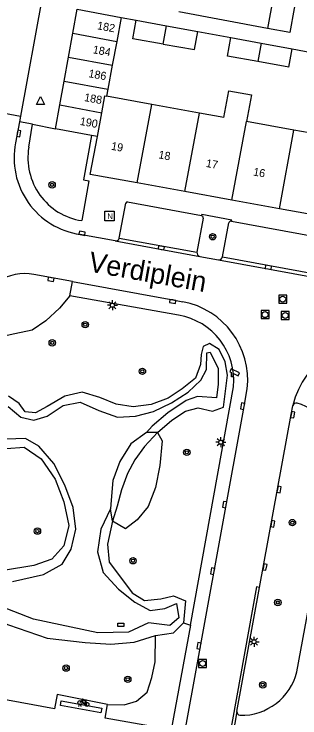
# Model space of a CAD drawing. Extents: x 132999 to 136000, y 398499 to 400501.
# Drawn here: x 133581.7 to 133617.5, y 400236.7 to 400324.6 of the extents above; entities that cross this region are included whole.
import ezdxf

# ---------------------------------------------------------------- set-up
doc = ezdxf.new("R2010")
doc.units = 0
for name, color, linetype in [('gg-afsc-erfafscheiding', 7, 'Continuous'), ('gg-afsc-muur', 7, 'Continuous'), ('gg-anno-huisnummerreeks BGT', 7, 'Continuous'), ('gg-anno-openbare ruimte label', 7, 'Continuous'), ('gg-bbg-bijgebouw', 7, 'Continuous'), ('gg-bbg-gedigitaliseerde bebouwing', 7, 'Continuous'), ('gg-bbg-gedigitaliseerde bijgebouw', 7, 'Continuous'), ('gg-bbg-hoofdgebouw', 7, 'Continuous'), ('gg-bbg-tussenscheiding', 7, 'Continuous'), ('gg-knt-BGT kruinlijn', 7, 'Continuous'), ('gg-knt-bovenkant onderkant talud', 7, 'Continuous'), ('gg-knt-verharding', 7, 'Continuous'), ('gg-knt-verharding nz', 7, 'Continuous'), ('gt-grn-afwateringsgoot', 7, 'Continuous'), ('gt-grn-groengrens', 7, 'Continuous'), ('gt-grn-weggrens', 7, 'Continuous'), ('gt-symb-boom', 7, 'Continuous'), ('gt-symb-camera', 7, 'Continuous'), ('gt-symb-fietsenrek', 7, 'Continuous'), ('gt-symb-kolk', 7, 'Continuous'), ('gt-symb-kolk center center', 7, 'Continuous'), ('gt-symb-lichtmast', 7, 'Continuous'), ('gt-symb-nortonput', 7, 'Continuous'), ('gt-symb-rioolschacht', 7, 'Continuous'), ('gt-symb-waterafsluiter', 7, 'Continuous')]:
    doc.layers.add(name, color=color, linetype=linetype)

# ---------------------------------------------------------------- blocks, each defined once
blk = doc.blocks.new('gt0-NPUT')
at = {"layer": 'gt-symb-nortonput'}
blk.add_lwpolyline([(-0.566, -0.608), (-0.566, 0.592), (0.634, 0.592), (0.634, -0.608)], close=True, dxfattribs=at)
blk.add_text('N', height=0.7, dxfattribs=at).set_placement((-0.221, -0.381))
blk = doc.blocks.new('gt0-KOLK')
at = {"layer": 'gt-symb-kolk'}
blk.add_lwpolyline([(0, 0), (0.375, 0), (0.375, 0.4), (-0.375, 0.4), (-0.375, 0), (0, 0)], dxfattribs=at)
blk = doc.blocks.new('gt0-BOOM')
at = {"layer": 'gt-symb-boom'}
for radius in [0.4, 0.2]:
    blk.add_circle((0, 0), radius, dxfattribs=at)
blk = doc.blocks.new('gt0-CAMERA')
at = {"layer": 'gt-symb-camera'}
for points in [[(0.067, 0.484), (0.753, 0.164), (0.916, 0.514), (-0.121, 0.999), (-0.284, 0.648), (-0.067, 0.547)], [(0.067, 0.484), (0.067, 0), (-0.067, 0), (-0.067, 0.547)]]:
    blk.add_lwpolyline(points, dxfattribs=at)
blk = doc.blocks.new('gt0-RS')
at = {"layer": 'gt-symb-rioolschacht'}
blk.add_lwpolyline([(-0.5, -0.5), (0.5, -0.5), (0.5, 0.5), (-0.5, 0.5)], close=True, dxfattribs=at)
blk.add_circle((0, 0), 0.375, dxfattribs=at)
blk = doc.blocks.new('gt0-LMAST')
at = {"layer": 'gt-symb-lichtmast'}
for p, q in [((-0.182, 0.173), (-0.447, 0.438)), ((-0.005, 0.246), (-0.005, 0.621)), ((0.172, 0.173), (0.437, 0.438)), ((-0.255, -0.004), (-0.63, -0.004)), ((-0.182, -0.181), (-0.447, -0.446)), ((-0.005, -0.254), (-0.005, -0.629)), ((0.437, -0.446), (0.172, -0.181)), ((0.245, -0.004), (0.62, -0.004))]:
    blk.add_line(p, q, dxfattribs=at)
blk.add_circle((-0.005, -0.004), 0.25, dxfattribs=at)
blk = doc.blocks.new('gt0-KOLKCC')
at = {"layer": 'gt-symb-kolk center center'}
blk.add_lwpolyline([(-0.375, 0.2), (0.375, 0.2), (0.375, -0.2), (-0.375, -0.2)], close=True, dxfattribs=at)
blk = doc.blocks.new('gt0-FREK')
at = {"layer": 'gt-symb-fietsenrek'}
for p, q in [((0.259, 0.762), (0.294, 0.823)), ((0.54, 0.335), (0.259, 0.762)), ((0.294, 0.823), (0.767, 0.714)), ((0.767, 0.714), (0.54, 0.335)), ((0.757, 0.841), (0.866, 0.816)), ((0.767, 0.714), (0.84, 0.822)), ((0.895, 0.252), (0.767, 0.714))]:
    blk.add_line(p, q, dxfattribs=at)
for points in [[(0.294, 0.823), (0.36, 0.937), (0.452, 0.935)], [(-0.124, 0), (-0.047, 0.312), (0.053, 0.312), (0.12, 0)], [(0.036, 0.476), (0.228, 0.708), (0.259, 0.762)], [(0.54, 0.335), (0.555, 0.305), (0.895, 0.252)]]:
    blk.add_lwpolyline(points, dxfattribs=at)
for centre in [(0.036, 0.476), (0.895, 0.252)]:
    blk.add_circle(centre, 0.252, dxfattribs=at)
blk = doc.blocks.new('gt0-WAFSL')
at = {"layer": 'gt-symb-waterafsluiter'}
for p, q in [((-0.5, -0.333), (0, 0.667)), ((0, 0.667), (0.5, -0.333)), ((0.5, -0.333), (-0.5, -0.333))]:
    blk.add_line(p, q, dxfattribs=at)

msp = doc.modelspace()

# ---------------------------------------------------------------- linework, layer by layer
at = {"layer": 'gg-afsc-erfafscheiding'}
msp.add_line((133613.451, 400322.807), (133602.334, 400324.886), dxfattribs=at)
at = {"layer": 'gg-afsc-muur'}
for p, q in [((133595.15, 400324.184), (133597.026, 400323.84)), ((133604.707, 400322.426), (133608.855, 400321.673)), ((133616.526, 400320.271), (133620.651, 400319.5))]:
    msp.add_line(p, q, dxfattribs=at)
at = {"layer": 'gg-bbg-bijgebouw'}
for p, q in [((133614.553, 400328.849), (133613.451, 400322.807)), ((133589.107, 400322.207), (133589.65, 400325.21)), ((133589.65, 400325.21), (133595.15, 400324.184)), ((133597.026, 400323.84), (133600.812, 400323.143)), ((133600.812, 400323.143), (133604.707, 400322.426)), ((133588.568, 400319.226), (133589.107, 400322.207)), ((133608.855, 400321.673), (133612.648, 400320.98)), ((133612.648, 400320.98), (133616.526, 400320.271)), ((133588.029, 400316.244), (133588.568, 400319.226)), ((133587.489, 400313.262), (133588.029, 400316.244)), ((133586.95, 400310.28), (133587.489, 400313.262)), ((133591.45, 400309.442), (133586.95, 400310.28)), ((133592.16, 400309.31), (133591.45, 400309.442))]:
    msp.add_line(p, q, dxfattribs=at)
msp.add_lwpolyline([(133617.322, 400328.345), (133616.22, 400322.302), (133613.451, 400322.807)], dxfattribs=at)
at = {"layer": 'gg-bbg-gedigitaliseerde bebouwing'}
for p, q in [((133598.966, 400313.332), (133593.316, 400314.354)), ((133604.937, 400312.251), (133598.966, 400313.332)), ((133607.994, 400311.698), (133604.937, 400312.251)), ((133616.742, 400310.115), (133610.823, 400311.186)), ((133622.621, 400309.047), (133616.742, 400310.115))]:
    msp.add_line(p, q, dxfattribs=at)
msp.add_lwpolyline([(133607.994, 400311.698), (133608.592, 400315.029), (133611.422, 400314.52), (133610.823, 400311.186)], dxfattribs=at)
at = {"layer": 'gg-bbg-gedigitaliseerde bijgebouw'}
for p, q in [((133595.15, 400324.184), (133594.591, 400321.186)), ((133596.616, 400321.523), (133597.026, 400323.84)), ((133604.307, 400320.163), (133604.707, 400322.426)), ((133600.382, 400320.857), (133596.616, 400321.523)), ((133608.439, 400319.356), (133608.855, 400321.673)), ((133594.591, 400321.186), (133594.035, 400318.207)), ((133600.382, 400320.857), (133604.307, 400320.163)), ((133616.113, 400317.977), (133616.526, 400320.271)), ((133612.227, 400318.676), (133608.439, 400319.356)), ((133594.035, 400318.207), (133593.479, 400315.228)), ((133616.113, 400317.977), (133612.227, 400318.676)), ((133593.479, 400315.228), (133593.316, 400314.354))]:
    msp.add_line(p, q, dxfattribs=at)
at = {"layer": 'gg-bbg-hoofdgebouw'}
for p, q in [((133591.28, 400304.58), (133592.16, 400309.31)), ((133597.121, 400303.523), (133591.28, 400304.58)), ((133603.119, 400302.438), (133597.121, 400303.523)), ((133608.994, 400301.375), (133603.119, 400302.438)), ((133614.934, 400300.301), (133608.994, 400301.375)), ((133620.869, 400299.227), (133614.934, 400300.301))]:
    msp.add_line(p, q, dxfattribs=at)
at = {"layer": 'gg-bbg-tussenscheiding'}
for p, q in [((133600.382, 400320.857), (133600.812, 400323.143)), ((133589.107, 400322.207), (133594.591, 400321.186)), ((133612.648, 400320.98), (133612.227, 400318.676)), ((133588.568, 400319.226), (133594.035, 400318.207)), ((133588.029, 400316.244), (133593.479, 400315.228)), ((133587.489, 400313.262), (133592.715, 400312.289)), ((133597.121, 400303.523), (133598.966, 400313.332)), ((133592.16, 400309.31), (133592.715, 400312.289)), ((133603.119, 400302.438), (133604.937, 400312.251)), ((133608.994, 400301.375), (133610.823, 400311.186)), ((133614.934, 400300.301), (133616.742, 400310.115))]:
    msp.add_line(p, q, dxfattribs=at)
msp.add_lwpolyline([(133592.715, 400312.289), (133593.106, 400314.392), (133593.316, 400314.354)], dxfattribs=at)
at = {"layer": 'gg-knt-BGT kruinlijn'}
for points in [[(133599.668, 400272.373), (133601.473, 400273.903), (133603.171, 400275.039), (133604.778, 400275.458), (133606.542, 400275.014), (133607.949, 400275.541), (133608.426, 400279.543), (133608.134, 400281.197), (133607.403, 400282.717), (133606.175, 400283.486), (133605.388, 400283.122), (133605.158, 400282.106), (133605.051, 400280.839), (133604.442, 400279.151), (133602.782, 400277.823), (133601.01, 400276.651), (133598.904, 400275.861), (133596.627, 400275.562), (133594.516, 400275.905), (133592.459, 400276.757), (133590.266, 400277.398), (133588.113, 400276.919), (133585.901, 400275.606), (133584.429, 400274.803), (133583.12, 400274.941), (133582.373, 400276.004), (133581.038, 400276.886)], [(133599.668, 400272.373), (133598.074, 400270.63), (133596.834, 400268.95), (133595.938, 400267.235), (133595.202, 400265.219), (133594.64, 400263.184), (133594.067, 400261.298)], [(133580.801, 400270.385), (133582.992, 400270.539), (133585.127, 400269.065), (133586.904, 400266.557), (133587.978, 400263.698), (133588.576, 400260.744), (133587.964, 400258.202), (133586.459, 400256.551), (133584.236, 400255.763), (133580.423, 400255.161)], [(133594.067, 400261.298), (133593.439, 400258.446), (133593.648, 400256.2), (133594.927, 400254.468), (133596.517, 400252.356), (133598.073, 400251.413), (133600.102, 400251.609), (133601.691, 400251.994), (133603.189, 400251.372), (133602.949, 400248.617)], [(133577.907, 400255.085), (133575.69, 400255.566), (133574.182, 400253.885), (133574.739, 400251.76), (133576.724, 400250.076), (133581.059, 400248.342), (133585.877, 400246.694), (133590.635, 400246.138), (133593.865, 400245.933), (133596.751, 400246.192), (133599.449, 400247.032)], [(133599.449, 400247.032), (133601.663, 400247.379), (133602.949, 400248.617)]]:
    msp.add_lwpolyline(points, dxfattribs=at)
at = {"layer": 'gg-knt-bovenkant onderkant talud'}
for points in [[(133580.997, 400275.611), (133582.575, 400274.287), (133584.226, 400273.898), (133585.875, 400274.425), (133587.891, 400275.729), (133590.025, 400276.137), (133592.338, 400275.098), (133594.664, 400274.303), (133596.947, 400274.403), (133599.173, 400274.975), (133601.429, 400276.057), (133603.526, 400277.417), (133605.104, 400278.92), (133605.8, 400280.212), (133605.869, 400282.33), (133606.263, 400282.403), (133607.287, 400280.356), (133607.253, 400278.414), (133607.042, 400276.694), (133604.692, 400276.849), (133603.259, 400276.365), (133600.966, 400274.816), (133599.002, 400273.174), (133598.302, 400272.363)], [(133598.302, 400272.363), (133596.365, 400270.959), (133594.975, 400268.747), (133594.087, 400266.357), (133593.905, 400263.94), (133593.799, 400262.822)], [(133581.569, 400253.759), (133585.447, 400254.623), (133587.751, 400255.915), (133588.897, 400257.793), (133589.459, 400260.311), (133589.141, 400262.995), (133588.105, 400265.806), (133586.727, 400268.478), (133584.853, 400270.653), (133583.158, 400271.599), (133579.548, 400271.482)], [(133593.799, 400262.822), (133592.598, 400260.287), (133592.163, 400257.468), (133592.876, 400254.897), (133594.789, 400252.828), (133596.834, 400251.19), (133598.752, 400250.156), (133600.62, 400250.38), (133602.048, 400251.012), (133602.359, 400249.216), (133601.221, 400248.274), (133598.55, 400248.619), (133596.048, 400247.428), (133592.233, 400247.372), (133584.178, 400249.046), (133576.74, 400251.944)]]:
    msp.add_lwpolyline(points, dxfattribs=at)
at = {"layer": 'gg-knt-verharding'}
for p, q in [((133585.744, 400329.353), (133582.55, 400311.851)), ((133575.655, 400313.107), (133582.55, 400311.851)), ((133582.55, 400311.851), (133582.423, 400311.167)), ((133582.423, 400311.167), (133581.932, 400308.533)), ((133583.586, 400307.977), (133584.061, 400310.862)), ((133584.061, 400310.862), (133586.95, 400310.28)), ((133595.946, 400301.159), (133605.194, 400299.44)), ((133594.909, 400296.637), (133595.719, 400301.009)), ((133605.389, 400299.131), (133604.609, 400294.868)), ((133607.806, 400294.28), (133608.599, 400298.539)), ((133608.942, 400298.768), (133620.597, 400296.625)), ((133604.966, 400294.335), (133607.301, 400293.927)), ((133589.06, 400291.203), (133584.217, 400292.088)), ((133588.737, 400289.432), (133589.06, 400291.203)), ((133602.319, 400286.997), (133588.737, 400289.432)), ((133603.809, 400248.334), (133609.187, 400278.08)), ((133617.122, 400242.504), (133621.961, 400269.096)), ((133609.619, 400237.558), (133612.445, 400253.014)), ((133609.619, 400237.558), (133607.369, 400225.087))]:
    msp.add_line(p, q, dxfattribs=at)
for points in [[(133591.45, 400309.442), (133590.417, 400303.892), (133591.097, 400303.768), (133590.205, 400298.814)], [(133608.942, 400298.768), (133608.962, 400298.867), (133605.224, 400299.592), (133605.194, 400299.44)], [(133594.408, 400296.282), (133590.219, 400297.041), (133590.019, 400297.085)], [(133589.06, 400291.203), (133601.614, 400288.91), (133602.835, 400288.699)], [(133602.565, 400231.965), (133610.518, 400275.628), (133610.912, 400277.825)], [(133612.445, 400253.014), (133616.396, 400274.621), (133616.594, 400275.7), (133616.607, 400275.742)], [(133593.438, 400238.423), (133587.133, 400239.647), (133586.797, 400237.873), (133562.115, 400242.389), (133563.767, 400251.379)], [(133603.809, 400248.334), (133601.389, 400235.236), (133598.817, 400235.7)], [(133598.817, 400235.7), (133593.138, 400236.723), (133593.438, 400238.423)]]:
    msp.add_lwpolyline(points, dxfattribs=at)
for centre, radius, start, end in [((133591.421, 400306.656), 9.673, 168.80883, 261.66683), ((133591.42, 400306.664), 7.943, 170.48356, 261.20225), ((133595.926, 400300.943), 0.217, 84.60099, 162.31191), ((133605.114, 400299.174), 0.278, 351.19144, 73.31798), ((133608.893, 400298.469), 0.303, 80.77616, 166.68104), ((133594.464, 400296.734), 0.455, 262.89654, 347.74492), ((133605.111, 400294.819), 0.505, 174.37535, 253.2525), ((133607.37, 400294.367), 0.445, 261.13241, 348.77545), ((133583.047, 400286.202), 6.001, 78.75648, 168.88176), ((133600.974, 400278.88), 9.994, 353.94216, 79.26636), ((133600.992, 400278.871), 8.234, 354.48593, 80.72202), ((133627.256, 400273.142), 10.961, 80.05344, 166.28094), ((133617.018, 400275.598), 0.435, 75.33811, 160.65836), ((133615.483, 400269.722), 6.508, 354.47615, 75.36224), ((133610.138, 400244.264), 7.202, 268.74096, 345.85146), ((133610.056, 400237.498), 0.441, 172.22082, 260.09555)]:
    msp.add_arc(centre, radius, start, end, dxfattribs=at)
at = {"layer": 'gg-knt-verharding nz'}
for p, q in [((133594.408, 400296.282), (133604.966, 400294.335)), ((133594.909, 400296.637), (133604.609, 400294.868)), ((133607.806, 400294.28), (133620.059, 400292.046)), ((133607.301, 400293.927), (133620.371, 400291.546))]:
    msp.add_line(p, q, dxfattribs=at)
msp.add_lwpolyline([(133587.55, 400238.289), (133587.645, 400238.885), (133592.703, 400237.957), (133592.578, 400237.367), (133587.55, 400238.289)], dxfattribs=at)
at = {"layer": 'gt-grn-afwateringsgoot'}
msp.add_lwpolyline([(133612.445, 400253.014), (133612.061, 400253.084), (133608.063, 400230.963)], dxfattribs=at)
at = {"layer": 'gt-grn-groengrens'}
for p, q in [((133599.668, 400272.373), (133598.302, 400272.363)), ((133594.067, 400261.298), (133593.799, 400262.822)), ((133602.949, 400248.617), (133603.809, 400248.334))]:
    msp.add_line(p, q, dxfattribs=at)
for points in [[(133588.737, 400289.432), (133587.446, 400287.91), (133585.737, 400286.296), (133584.024, 400285.143), (133581.827, 400284.667), (133579.318, 400284.148), (133578.883, 400283.652)], [(133599.668, 400272.373), (133600.274, 400271.348), (133599.988, 400268.231), (133599.415, 400265.519), (133598.531, 400263.151), (133597.148, 400261.448), (133595.702, 400260.344), (133594.067, 400261.298)], [(133593.438, 400238.423), (133595.519, 400238.356), (133597.06, 400238.819), (133598.388, 400239.971), (133598.983, 400241.775), (133599.395, 400243.743), (133599.449, 400247.032)]]:
    msp.add_lwpolyline(points, dxfattribs=at)
at = {"layer": 'gt-grn-weggrens'}
msp.add_line((133584.061, 400310.862), (133582.423, 400311.167), dxfattribs=at)

# ---------------------------------------------------------------- block references
at = {"layer": 'gt-symb-boom'}
for p in [(133586.507, 400303.287), (133606.579, 400296.806), (133590.645, 400285.835), (133586.522, 400283.559), (133597.793, 400280.006), (133603.354, 400269.896), (133616.55, 400261.119), (133584.67, 400260.058), (133596.623, 400256.356), (133614.725, 400251.149), (133588.256, 400242.954), (133595.968, 400241.559), (133612.844, 400240.873)]:
    msp.add_blockref('gt0-BOOM', p, dxfattribs=at)
at = {"layer": 'gt-symb-camera'}
msp.add_blockref('gt0-CAMERA', (133609.014, 400279.298), dxfattribs=at)
at = {"layer": 'gt-symb-fietsenrek'}
msp.add_blockref('gt0-FREK', (133589.957, 400238.175), dxfattribs=at)
at = {"layer": 'gt-symb-kolk'}
for p, rotation in [((133582.154, 400309.723), -100.55025395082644), ((133590.219, 400297.041), -10.271643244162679), ((133600.121, 400295.229), -10.444158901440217), ((133613.509, 400292.796), -9.38670264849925), ((133586.394, 400291.69), 169.98313850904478), ((133601.614, 400288.91), 170.27764825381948), ((133610.518, 400275.628), 79.83589365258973), ((133616.396, 400274.621), -100.36186938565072), ((133614.689, 400265.287), -100.3618693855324), ((133608.277, 400263.327), 79.67927392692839), ((133613.905, 400260.996), -100.3618693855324), ((133606.764, 400255.02), 79.67927392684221), ((133612.919, 400255.608), -100.3618693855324), ((133605.068, 400245.708), 79.67927392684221)]:
    msp.add_blockref('gt0-KOLK', p, dxfattribs=dict(at, rotation=rotation))
at = {"layer": 'gt-symb-kolk center center'}
msp.add_blockref('gt0-KOLKCC', (133595.082, 400248.365), dxfattribs=at)
at = {"layer": 'gt-symb-lichtmast'}
for p in [(133594.049, 400288.256), (133607.605, 400271.153), (133611.761, 400246.252)]:
    msp.add_blockref('gt0-LMAST', p, dxfattribs=at)
at = {"layer": 'gt-symb-nortonput'}
msp.add_blockref('gt0-NPUT', (133593.643, 400299.39), dxfattribs=at)
at = {"layer": 'gt-symb-rioolschacht'}
for p in [(133615.338, 400289.018), (133613.132, 400287.085), (133615.665, 400286.979), (133605.321, 400243.535)]:
    msp.add_blockref('gt0-RS', p, dxfattribs=at)
at = {"layer": 'gt-symb-waterafsluiter'}
msp.add_blockref('gt0-WAFSL', (133585.061, 400313.653), dxfattribs=at)

# ---------------------------------------------------------------- texts
at = {"layer": 'gg-anno-huisnummerreeks BGT'}
for s, rotation, p in [('182', 349.8, (133592.079, 400322.711)), ('184', 349.8, (133591.538, 400319.719)), ('186', 349.8, (133590.999, 400316.738)), ('188', 349.7, (133590.459, 400313.756)), ('190', 349.8, (133589.92, 400310.774)), ('19', 349.7, (133593.827, 400307.677)), ('18', 349.7, (133599.747, 400306.606)), ('17', 349.7, (133605.679, 400305.532)), ('16', 349.7, (133611.59, 400304.463))]:
    msp.add_text(s, height=1, rotation=rotation, dxfattribs=at).set_placement(p)
at = {"layer": 'gg-anno-openbare ruimte label'}
msp.add_text('Verdiplein', height=2.5, rotation=349.9, dxfattribs=at).set_placement((133590.93, 400292.495))

doc.saveas('drawing.dxf')
